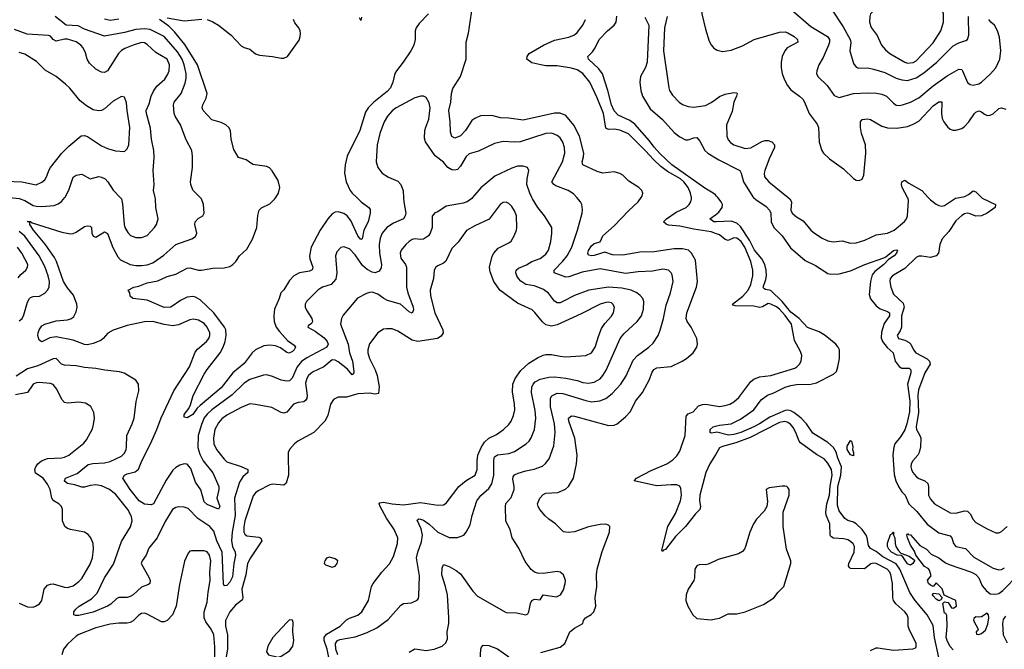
# Model space of a CAD drawing. Header units: inches. Extents: x 1682530 to 1839546, y 640742 to 791647.
# Tile 868 of 923: x 1795114 to 1802029, y 746828 to 751248. Entities that reach past the tile are written whole.
import ezdxf

# ---------------------------------------------------------------- set-up
doc = ezdxf.new("R2010")
doc.units = ezdxf.units.IN
doc.header["$MEASUREMENT"] = 0
for name, color, linetype in [('B7794', 7, 'Continuous'), ('B7795', 7, 'Continuous'), ('B8704', 7, 'Continuous'), ('B8705', 7, 'Continuous')]:
    doc.layers.add(name, color=color, linetype=linetype)

msp = doc.modelspace()

# ---------------------------------------------------------------- linework, layer by layer
at = {"layer": 'B7794', "color": 5}
for points, elevation in [([(1795044.3, 750000), (1795110, 749993.3), (1795150, 749978.1), (1795210, 749944.3), (1795230, 749938.8), (1795270, 749936.8), (1795355.3, 749944.7), (1795384, 749956), (1795407.8, 749972.2), (1795432.3, 750000)], 660), ([(1798295.4, 750000), (1798290, 749993.5), (1798257.6, 749970), (1798230, 749959.3), (1798110, 749938.3), (1798050, 749898.4), (1798028.8, 749891.2), (1798012.3, 749867.7), (1798010.2, 749790), (1797997.3, 749750), (1797984.9, 749730), (1797950, 749707.1), (1797930, 749704.8), (1797890, 749709.8), (1797870, 749703.9), (1797848.9, 749691.1), (1797827, 749670), (1797794.3, 749630), (1797787.3, 749610), (1797790, 749574.8), (1797823.1, 749530), (1797831.3, 749510), (1797831.3, 749370), (1797840.1, 749330), (1797876.8, 749230), (1797879.2, 749210), (1797871.2, 749188.8), (1797850, 749196.1), (1797789.8, 749250), (1797697.5, 749277.5), (1797670.8, 749290.8), (1797630, 749320.9), (1797590, 749334.8), (1797570, 749333.7), (1797550, 749325.7), (1797487.9, 749292.1), (1797386.4, 749173.6), (1797374.4, 749150), (1797368.4, 749110), (1797420.9, 748970), (1797430.2, 748910), (1797452.7, 748850), (1797461.7, 748778.3), (1797458.5, 748761.5), (1797450, 748755.6), (1797415.8, 748795.8), (1797350, 748846.8), (1797330, 748857.8), (1797310, 748860.3), (1797249.6, 748810.4), (1797170, 748772.7), (1797143.2, 748750), (1797130.1, 748730), (1797122.6, 748697.4), (1797132.5, 748610), (1797130.1, 748589.8), (1797123.2, 748576.8), (1797110, 748565.7), (1797070, 748561.5), (1797037.1, 748550), (1796990, 748493.3), (1796970, 748486), (1796950, 748491.3), (1796885, 748525), (1796770, 748547.7), (1796730, 748550.8), (1796670, 748526.3), (1796569.3, 748470.7), (1796534.2, 748445.8), (1796510, 748418.2), (1796485.4, 748370), (1796475.3, 748310), (1796477.1, 748270), (1796496.3, 748230), (1796550, 748161.7), (1796570, 748143.8), (1796670, 748112.4), (1796717.1, 748090), (1796717, 748070), (1796681.7, 748038.3), (1796657.6, 748002.4), (1796622.4, 747890), (1796628.2, 747768.2), (1796605.6, 747650), (1796602.2, 747590), (1796610, 747550.3), (1796628, 747510), (1796628.8, 747490), (1796618.3, 747430), (1796610, 747336.2), (1796590, 747299.1), (1796570, 747275.1), (1796550, 747273.2), (1796546.7, 747286.7), (1796536, 747510), (1796499.5, 747590), (1796477.3, 747657.3), (1796450, 747691.3), (1796366.2, 747746.2), (1796296.6, 747816.6), (1796270, 747826.4), (1796230, 747827.6), (1796210, 747822.7), (1796187.6, 747810), (1796134.9, 747725.1), (1796080.2, 747610), (1796022.4, 747537.6), (1796002.6, 747490), (1795973.4, 747450), (1795968.4, 747430), (1796022.8, 747330), (1796030.3, 747310), (1796028, 747290), (1796017.8, 747282.2), (1795970, 747264.8), (1795910.3, 747210), (1795890, 747198.3), (1795870, 747191.2), (1795810, 747190.8), (1795796.1, 747183.9), (1795754.6, 747145.4), (1795730.1, 747129.9), (1795630, 747089.9), (1795530, 747066.2), (1795505.4, 747065.4), (1795494, 747070), (1795495.6, 747090), (1795508.2, 747110), (1795531.5, 747130), (1795618, 747182), (1795658, 747222), (1795709.9, 747330), (1795773.5, 747426.5), (1795830, 747583.7), (1795892.4, 747687.6), (1795905.2, 747730), (1795899.9, 747759.9), (1795873.3, 747810), (1795790, 747914.2), (1795745.1, 747950), (1795690, 747976), (1795650, 747983), (1795610, 747978.5), (1795570, 747965.8), (1795550, 747966), (1795502, 747982), (1795450, 747992.4), (1795428.6, 748008.6), (1795428.3, 748011.7), (1795436.9, 748030), (1795517.5, 748062.5), (1795595.4, 748124.6), (1795626.8, 748133.2), (1795710, 748137.8), (1795750, 748145.6), (1795830, 748184), (1795850, 748203.8), (1795861.1, 748230), (1795864, 748250), (1795867.9, 748330), (1795905.3, 748410), (1795918.5, 748450), (1795933.4, 748566.6), (1795950, 748642), (1795949.7, 748689.7), (1795930, 748718), (1795847.2, 748767.2), (1795816.2, 748776.2), (1795712.5, 748787.5), (1795650, 748800.2), (1795570, 748807.3), (1795510, 748818.5), (1795430, 748822.2), (1795406.8, 748830), (1795369.7, 748869.7), (1795350, 748866.8), (1795241.8, 748818.2), (1795170, 748796.4), (1795090, 748746.2)], 660), ([(1797809.5, 750000), (1797811.3, 749970), (1797825.5, 749890), (1797822.5, 749870), (1797808.9, 749850), (1797740.3, 749819.7), (1797692.4, 749790), (1797659.7, 749750), (1797646.6, 749713.4), (1797638.9, 749670), (1797640.6, 749610), (1797655.6, 749530), (1797652.9, 749507.1), (1797637.9, 749482.1), (1797610, 749470.3), (1797590, 749475.6), (1797555.1, 749495.1), (1797522.3, 749522.3), (1797470, 749596.1), (1797430, 749638.7), (1797390, 749653.1), (1797370, 749648.3), (1797342.3, 749617.7), (1797332.3, 749590), (1797342.7, 749470), (1797333.5, 749426.5), (1797301.3, 749390), (1797241.6, 749370), (1797209.4, 749350.6), (1797129, 749270), (1797119.3, 749250), (1797120.1, 749230), (1797128.1, 749208.1), (1797165.5, 749150), (1797171.8, 749130), (1797164.1, 749115.9), (1797140.7, 749099.3), (1797138.8, 749090), (1797190, 749060.8), (1797253.8, 749013.8), (1797274.5, 748990), (1797280.6, 748970), (1797271.6, 748950), (1797130, 748874.8), (1797092.5, 748847.5), (1797063.9, 748810), (1797027.6, 748732.4), (1797010, 748712.2), (1796990, 748709.9), (1796950, 748716.3), (1796890, 748744.2), (1796850, 748754), (1796827.6, 748752.4), (1796730, 748722), (1796690, 748697.1), (1796605.6, 748614.4), (1796463.1, 748510), (1796430, 748479.9), (1796410, 748453.6), (1796390, 748405.4), (1796366.8, 748330), (1796365.3, 748245.3), (1796378.9, 748198.9), (1796402.2, 748150), (1796470, 748066), (1796512.8, 747970), (1796514, 747950), (1796498.6, 747890), (1796519.5, 747830), (1796510, 747812.3), (1796430, 747844.7), (1796410, 747864.2), (1796386.9, 747946.9), (1796350, 748000.3), (1796316.7, 748096.7), (1796290, 748127.4), (1796270, 748129.9), (1796238.9, 748121.1), (1796210, 748104.9), (1796190, 748085.7), (1796143.8, 748016.2), (1796054.8, 747850), (1796037.3, 747842.7), (1795990, 747847.4), (1795953.4, 747870), (1795890, 747948.8), (1795839.7, 748030), (1795851.1, 748050), (1795870, 748061), (1795925.9, 748074.1), (1795947.9, 748092.1), (1795972.2, 748150), (1796033.2, 748270), (1796077.6, 748370), (1796107.7, 748452.3), (1796196.7, 748643.3), (1796306.2, 748810), (1796345.9, 748914.1), (1796363.8, 748936.2), (1796426.9, 748990), (1796442.7, 749010), (1796449.8, 749030), (1796449.8, 749050), (1796431.3, 749090), (1796410, 749114.2), (1796370, 749139.3), (1796334.3, 749145.7), (1796310, 749142), (1796230, 749105.1), (1796190, 749099.1), (1796130, 749107.1), (1796050, 749128.4), (1795990, 749127.3), (1795870, 749101.1), (1795770, 749067.4), (1795732.9, 749047.1), (1795701.1, 749010), (1795683.6, 748996.4), (1795630, 748974.9), (1795590, 748965.4), (1795570, 748968.5), (1795490, 748997.1), (1795370, 749021.4), (1795325.1, 749014.9), (1795270, 748985.6), (1795250, 748999), (1795242.2, 749030), (1795244.2, 749050), (1795250, 749070.5), (1795270, 749099.5), (1795289.9, 749110.1), (1795370, 749132.9), (1795450, 749140.8), (1795479.1, 749150), (1795494.9, 749165.1), (1795510, 749197), (1795518.2, 749230), (1795516.7, 749250), (1795493.2, 749313.2), (1795450, 749366), (1795421.7, 749410), (1795372.7, 749550), (1795358.6, 749578.6), (1795292.9, 749672.9), (1795212, 749770), (1795185.1, 749810), (1795185.2, 749825.2), (1795169.5, 749830.5), (1795190, 749831.5), (1795202.9, 749822.9), (1795410, 749756.9), (1795470, 749743.9), (1795490, 749746.7), (1795510, 749756.5), (1795570, 749796), (1795590, 749801.3), (1795610, 749799.1), (1795618, 749790), (1795621.3, 749750), (1795630, 749727.7), (1795650, 749721.6), (1795710, 749758.4), (1795730, 749746), (1795768.1, 749648.1), (1795802.6, 749582.6), (1795822.1, 749562.1), (1795890, 749528.6), (1795930, 749521.8), (1795970, 749521.8), (1796010, 749526.2), (1796050, 749540.6), (1796126.1, 749593.9), (1796210.8, 749669.2), (1796324, 749710), (1796350, 749724.9), (1796358, 749750), (1796344, 749810), (1796345.6, 749830), (1796366.6, 749853.4), (1796401.2, 749870), (1796409.4, 749890.6), (1796404.5, 749950), (1796392, 749990), (1796382, 750000)], 640), ([(1795818.8, 750000), (1795829.2, 749989.2), (1795836.4, 749956.4), (1795847, 749810), (1795853, 749790), (1795873.7, 749753.6), (1795893.4, 749733.4), (1795930, 749718.5), (1795970, 749719.7), (1796010, 749733.6), (1796061.5, 749790), (1796074, 749810), (1796085.8, 749850), (1796069.8, 749930), (1796068.7, 749990), (1796066.2, 750000)], 660), ([(1797481.4, 750000), (1797513.6, 749970), (1797567.4, 749930), (1797576.3, 749916.3), (1797576.5, 749890), (1797561.3, 749830), (1797531.8, 749770), (1797519.3, 749710), (1797510, 749704.8), (1797490, 749731.1), (1797439.4, 749839.4), (1797413.6, 749870), (1797390, 749886.5), (1797350, 749898.4), (1797330, 749895.7), (1797310, 749885), (1797279, 749850), (1797225.4, 749770), (1797161.4, 749650), (1797149, 749590), (1797152.1, 749570), (1797174, 749510), (1797167.9, 749492.1), (1797150, 749482.4), (1797078.4, 749470), (1797040.2, 749450), (1797010, 749417.6), (1796970, 749350.8), (1796948, 749330), (1796935.9, 749290), (1796904, 749216), (1796898.5, 749170), (1796901, 749130), (1796916.6, 749090), (1796938.9, 749058.9), (1796995.9, 748995.9), (1797042.9, 748962.9), (1797051.4, 748950), (1797041.3, 748930), (1797030, 748918.7), (1797007.2, 748907.2), (1796990, 748911), (1796945.2, 748945.2), (1796910, 748957.4), (1796870, 748963.4), (1796830, 748957.5), (1796770, 748930.5), (1796746.6, 748910), (1796690, 748834.9), (1796610.4, 748769.5), (1796530, 748664.2), (1796380.9, 748539.1), (1796360.2, 748519.8), (1796330, 748477.4), (1796290, 748452.7), (1796270, 748458), (1796270, 748476), (1796301.3, 748518.7), (1796314.6, 748545.4), (1796331.6, 748610), (1796410, 748759.6), (1796430, 748793), (1796522.2, 748910), (1796544.1, 748950), (1796558, 748990), (1796563.5, 749030), (1796560.9, 749070), (1796552.8, 749090), (1796476.9, 749190), (1796381.6, 749281.6), (1796350, 749301.1), (1796330, 749304.9), (1796290, 749299.9), (1796244.2, 749275.7), (1796176.1, 749230), (1796130, 749226.5), (1796010, 749279.8), (1795908, 749290), (1795890, 749308), (1795888.7, 749330), (1795875.3, 749350), (1795915.3, 749370), (1795950, 749377.2), (1796010, 749400.2), (1796085.5, 749414.5), (1796150, 749444), (1796210, 749462.6), (1796290, 749502.7), (1796310, 749506.1), (1796370, 749490.1), (1796390.4, 749489.6), (1796470, 749504.4), (1796550, 749504.9), (1796590, 749516.5), (1796611.6, 749528.4), (1796633.3, 749550), (1796657.6, 749590), (1796710, 749636), (1796750, 749706.4), (1796780.4, 749790), (1796787.2, 749872.7), (1796795.6, 749910), (1796812.2, 749927.8), (1796870, 749955.3), (1796906.6, 749990), (1796913.1, 750000)], 620), ([(1797284.7, 746770), (1797274.2, 746830), (1797251.8, 746890), (1797253.7, 746910), (1797270, 746934.5), (1797364.4, 746990), (1797410, 747035.6), (1797430, 747047.7), (1797490, 747067.6), (1797517.8, 747090), (1797563.1, 747170), (1797586.2, 747270), (1797596.1, 747290), (1797657.7, 747370), (1797711.3, 747428.7), (1797740, 747480), (1797767.4, 747570), (1797768.9, 747610), (1797743.7, 747670), (1797690, 747749.8), (1797645.8, 747830), (1797639.3, 747850), (1797643.4, 747856.6), (1797670, 747861.6), (1797729.6, 747849.6), (1797810, 747843), (1797930, 747859.5), (1798050, 747840.7), (1798090, 747842.7), (1798110, 747854), (1798198.7, 747970), (1798250, 748012.1), (1798313.1, 748050), (1798326.4, 748090), (1798326.6, 748150), (1798332.8, 748190), (1798355.4, 748244.6), (1798378.4, 748281.6), (1798409.9, 748310.1), (1798463.7, 748336.3), (1798512.4, 748370), (1798550, 748406.3), (1798565.8, 748430), (1798582.5, 748470), (1798590.8, 748510), (1798589.8, 748550), (1798575.4, 748635.4), (1798578.8, 748690), (1798594, 748730), (1798634.9, 748785.1), (1798690, 748837.6), (1798750, 748874.3), (1798790, 748892.2), (1798810, 748897.2), (1798850, 748897.8), (1798910, 748885), (1798950, 748882.2), (1799090, 748891.5), (1799129.6, 748910), (1799156.5, 748950), (1799180.8, 749030), (1799201.1, 749079), (1799223.8, 749116.2), (1799270, 749167), (1799284.7, 749190), (1799290.7, 749230), (1799280.9, 749250), (1799270, 749259.3), (1799250, 749265), (1799230, 749262.7), (1799190, 749249.8), (1799057.9, 749182.1), (1798890, 749105), (1798850, 749096.8), (1798810, 749106.4), (1798786.2, 749126.2), (1798732.9, 749192.9), (1798712.8, 749210), (1798610, 749259.1), (1798487.2, 749350), (1798444.4, 749410), (1798417.8, 749477.8), (1798414, 749510), (1798432.1, 749587.9), (1798443.5, 749610), (1798475.5, 749644.5), (1798550, 749680.9), (1798565.7, 749694.3), (1798586.6, 749730), (1798602.4, 749770), (1798606.4, 749790), (1798603.8, 749870), (1798590, 749905.6), (1798570, 749936.4), (1798550, 749957.3), (1798530, 749967.4), (1798510, 749965.7), (1798487.8, 749950), (1798412.1, 749847.9), (1798310, 749800.9), (1798253, 749767), (1798193.6, 749686.4), (1798150, 749641.3), (1798106.5, 749553.5), (1798090, 749537.7), (1798050, 749519.7), (1798037.6, 749510), (1798025.3, 749490), (1798020.3, 749430), (1797997.6, 749350), (1797998.8, 749310), (1798030.3, 749189.7), (1798086.4, 749070), (1798087.6, 749050), (1798074.8, 749025.2), (1798049.2, 749010.8), (1797910, 748989.8), (1797870, 748998.8), (1797770, 749060.5), (1797730, 749078), (1797690, 749078.9), (1797670, 749074.3), (1797630.6, 749050), (1797570, 748972), (1797558.6, 748930), (1797558.2, 748910), (1797570, 748870.4), (1797611.1, 748791.1), (1797626, 748750), (1797639.5, 748670), (1797635.1, 748624.9), (1797610, 748619.9), (1797570, 748626.8), (1797490, 748622.1), (1797410, 748598.7), (1797350, 748597.2), (1797318, 748582), (1797296.5, 748550), (1797279, 748470), (1797256.2, 748430), (1797181.1, 748350), (1797068.5, 748290), (1797043.7, 748270), (1797008.7, 748230), (1797000.3, 748210), (1796999, 748190), (1797001.6, 748050), (1796986.6, 747993.4), (1796970, 747980.4), (1796890, 747986.6), (1796870, 747981.8), (1796790, 747941), (1796770, 747926), (1796754.2, 747905.8), (1796695.2, 747730), (1796688.2, 747688.2), (1796688.3, 747650), (1796695.6, 747635.6), (1796710, 747624), (1796794.2, 747614.2), (1796807.5, 747607.5), (1796814.7, 747590), (1796734.4, 747470), (1796715.1, 747430), (1796701.5, 747350), (1796673.8, 747250), (1796681.6, 747190), (1796679, 747181), (1796672.4, 747170), (1796630, 747138.3), (1796590.5, 747090), (1796560.8, 747030), (1796560.8, 746990), (1796573.6, 746930), (1796574.5, 746870), (1796573.6, 746830), (1796559.4, 746750)], 680), ([(1797348.6, 746788.6), (1797335, 746830), (1797332.2, 746870), (1797345.6, 746890), (1797362.5, 746897.5), (1797470, 746916.6), (1797554, 746946), (1797621.4, 746978.6), (1797702.4, 747037.6), (1797790, 747138.4), (1797810, 747148.5), (1797865.4, 747154.6), (1797906.6, 747173.4), (1797914.8, 747185.2), (1797918, 747202), (1797923.3, 747343.3), (1797900.4, 747470), (1797909.9, 747510), (1797937.1, 747582.9), (1797942.2, 747630), (1797934.4, 747674.4), (1797905.3, 747734.7), (1797917, 747743), (1797930, 747742.7), (1797950, 747734.3), (1797990, 747705.8), (1798050, 747650.1), (1798130, 747612.6), (1798190, 747613.4), (1798232.7, 747630), (1798249.7, 747650.3), (1798278.4, 747701.6), (1798292.4, 747767.6), (1798324.8, 747870), (1798351.9, 747908.1), (1798410, 747956.9), (1798430.5, 747990), (1798443.4, 748050), (1798444.3, 748155.7), (1798450, 748179.6), (1798470, 748193.7), (1798550, 748201.5), (1798590, 748215.5), (1798671.3, 748270), (1798692.6, 748290), (1798707.5, 748312.5), (1798729.1, 748370.9), (1798739.9, 748450), (1798735.7, 748504.3), (1798709.9, 748630.1), (1798711, 748669), (1798720.3, 748690), (1798735.4, 748704.6), (1798770, 748725), (1798830, 748739.4), (1798870, 748740.2), (1798949, 748731), (1799030, 748714.8), (1799070, 748701.2), (1799110, 748696.3), (1799150, 748703.2), (1799190, 748727.6), (1799210.7, 748750), (1799232.9, 748787.1), (1799331.6, 749010), (1799358.4, 749041.6), (1799449.8, 749130), (1799480.9, 749170), (1799495.3, 749215.3), (1799498, 749270), (1799491, 749290), (1799472.8, 749312.8), (1799447.8, 749330), (1799408.2, 749348.2), (1799343.9, 749363.9), (1799250, 749369.9), (1799110.7, 749349.3), (1799010, 749311.3), (1798930, 749268.5), (1798910, 749261), (1798890, 749259.8), (1798870, 749272.6), (1798828.1, 749328.1), (1798793.9, 749353.9), (1798730, 749380.2), (1798670, 749389.9), (1798633.1, 749413.1), (1798616.5, 749430), (1798605.8, 749450), (1798599.8, 749470), (1798600.9, 749490), (1798616.4, 749503.6), (1798673.1, 749526.9), (1798710, 749551), (1798770, 749572), (1798810, 749601.8), (1798829.3, 749630.7), (1798845, 749690), (1798852.7, 749750), (1798851.4, 749790), (1798800.3, 749870), (1798752.9, 749930), (1798715.3, 749990), (1798710.7, 750000)], 660), ([(1797850, 746807.7), (1797890, 746831.6), (1797970, 746819.3), (1798025.2, 746830), (1798080.7, 746850), (1798107.3, 746872.7), (1798117.7, 746902.3), (1798117.3, 746950), (1798127.7, 747010), (1798129.2, 747050.8), (1798118.8, 747210), (1798105.9, 747270), (1798079.8, 747350), (1798082.4, 747397.6), (1798090, 747422.8), (1798130, 747410.2), (1798180.7, 747380.7), (1798210, 747358), (1798296.5, 747236.5), (1798330, 747200.4), (1798530, 747087.2), (1798603.1, 747083.1), (1798670, 747071), (1798683.1, 747076.9), (1798689.4, 747090.6), (1798700.7, 747150), (1798710, 747170.8), (1798730, 747180.7), (1798770, 747176), (1798790, 747210.7), (1798883.8, 747196.2), (1798913.6, 747210), (1798933.4, 747246.6), (1798946.3, 747290), (1798947.8, 747310), (1798934.5, 747350), (1798910, 747369.5), (1798890, 747373.3), (1798790, 747360.5), (1798750, 747362.4), (1798729.7, 747369.7), (1798707.6, 747387.6), (1798664.5, 747444.5), (1798618.7, 747538.7), (1798572.8, 747610), (1798558.4, 747670), (1798528.6, 747728.6), (1798525.8, 747830), (1798528.3, 747851.7), (1798565.6, 747894.4), (1798587, 747950), (1798587.6, 747970), (1798578.3, 748021.7), (1798580.9, 748039.1), (1798588.3, 748051.7), (1798615.1, 748064.9), (1798670, 748082.1), (1798728.2, 748091.8), (1798786, 748114), (1798808.1, 748131.9), (1798833.9, 748166.1), (1798864.7, 748255.3), (1798874.4, 748350), (1798869.3, 748410), (1798842.1, 748530), (1798842.2, 748590), (1798851.4, 748608.6), (1798890, 748625.4), (1798930, 748624.2), (1799090, 748573.9), (1799130, 748565.5), (1799188.6, 748571.4), (1799230, 748588.4), (1799275.3, 748624.7), (1799335.9, 748690), (1799372.6, 748747.4), (1799423, 748857), (1799453.3, 748890), (1799533.3, 748950), (1799562.1, 748977.9), (1799597.7, 749030), (1799612.5, 749067.5), (1799636.8, 749150), (1799655.5, 749244.5), (1799685.8, 749330), (1799704.2, 749410), (1799696.8, 749456.8), (1799690, 749471.8), (1799670.6, 749490.6), (1799630, 749496.2), (1799557.7, 749482.3), (1799457.1, 749477.1), (1799370, 749466.7), (1799190, 749498), (1799063.7, 749476.3), (1798970, 749442.6), (1798950, 749439.8), (1798868.2, 749470), (1798868.7, 749490), (1798930, 749551.9), (1798959.1, 749590), (1798992.9, 749650), (1799032.4, 749770), (1799064.5, 749890), (1799066.8, 749913.2), (1799062.9, 749950), (1799053.6, 749970), (1799026.7, 750000)], 640), ([(1798775.1, 746804.9), (1798910, 746842.6), (1798943.5, 746870), (1798978.9, 746950), (1799010, 746977.4), (1799069.6, 747010), (1799074.7, 747030), (1799088, 747050), (1799127.1, 747072.9), (1799147.7, 747092.3), (1799159.8, 747130), (1799154.8, 747190), (1799168.7, 747268.7), (1799164.8, 747350), (1799169.8, 747390), (1799205.8, 747514.2), (1799256.9, 747650), (1799259.3, 747690), (1799250, 747699.3), (1799230, 747705.6), (1799190, 747703.1), (1799110, 747688.9), (1799010, 747653.3), (1798967.3, 747647.3), (1798932.5, 747652.5), (1798878.4, 747710), (1798830, 747741.1), (1798804, 747764), (1798767.8, 747810), (1798756.1, 747830), (1798751.8, 747850), (1798767.5, 747890), (1798790, 747915.8), (1798810, 747924.1), (1798892.7, 747930), (1798948.4, 747951.6), (1798969.1, 747970.9), (1799003.8, 748030), (1799024.1, 748130), (1799030.5, 748190), (1799013, 748310), (1798969.9, 748430), (1798969.1, 748450.9), (1798990, 748466), (1799010, 748464.6), (1799250, 748399.6), (1799290, 748402.6), (1799310, 748411.8), (1799370, 748458.9), (1799403.3, 748496.7), (1799439.8, 748570), (1799488.4, 748631.6), (1799537.3, 748722.7), (1799553.2, 748770), (1799566.9, 748793.1), (1799590, 748803), (1799690, 748812.2), (1799766, 748850), (1799798, 748870), (1799844.7, 748910), (1799869.7, 748950), (1799874.3, 748970), (1799869.7, 749010), (1799829.8, 749090), (1799801.5, 749130), (1799794.4, 749150), (1799799.2, 749190), (1799867.4, 749370), (1799875.5, 749410), (1799859.7, 749559.7), (1799832.3, 749610), (1799810.8, 749630), (1799770, 749639), (1799710, 749639.9), (1799570, 749618.8), (1799470, 749615.6), (1799350, 749595.8), (1799278.2, 749598.2), (1799222.9, 749617.1), (1799150, 749592.7), (1799129.5, 749589.5), (1799110, 749595.8), (1799104.9, 749610), (1799110, 749626.7), (1799130, 749659.8), (1799150, 749676.6), (1799190, 749688.8), (1799208.9, 749731.1), (1799290, 749801.1), (1799391.3, 749908.7), (1799457.2, 749970), (1799478.1, 750000)], 620), ([(1800000, 749747.8), (1799970, 749758.6), (1799850, 749776.8), (1799750, 749799.1), (1799670, 749806.4), (1799653.6, 749813.6), (1799636.8, 749830), (1799656.2, 749850), (1799723.8, 749896.2), (1799794.5, 749930), (1799816.4, 749950), (1799828.8, 749970), (1799833.6, 749990), (1799831.7, 750000)], 580), ([(1800000, 749828.8), (1799989.5, 749830), (1799960.5, 749850), (1800000, 749878.3)], 560), ([(1795110, 749133.2), (1795130.8, 749149.2), (1795144.1, 749175.9), (1795170, 749263.8), (1795183.5, 749290), (1795190, 749297.3), (1795210, 749303.9), (1795253.2, 749306.8), (1795291.5, 749328.5), (1795310, 749348.5), (1795321.5, 749370), (1795323.9, 749410), (1795314.3, 749450), (1795290, 749515.3), (1795250, 749589.8), (1795150, 749728.7), (1795110, 749761.7)], 660), ([(1795104.6, 749435.4), (1795121.4, 749458.6), (1795157.2, 749490), (1795169.8, 749510), (1795170.6, 749530), (1795129.1, 749610), (1795099.3, 749650)], 680), ([(1795110, 747152), (1795170, 747125.3), (1795210, 747123.7), (1795225.2, 747130), (1795253.1, 747146.9), (1795269.6, 747170), (1795286.3, 747250), (1795310, 747277.6), (1795330, 747286), (1795350, 747287.6), (1795430, 747263.2), (1795450, 747261.3), (1795490, 747274.7), (1795530, 747303.6), (1795550, 747324.9), (1795610, 747426), (1795626.6, 747470), (1795633.7, 747530), (1795629.7, 747569.7), (1795614.5, 747610), (1795594.3, 747634.3), (1795570, 747649.6), (1795470, 747669.6), (1795450, 747676.3), (1795431, 747691), (1795415.1, 747730), (1795414.2, 747810), (1795408, 747830), (1795388.9, 747848.9), (1795350, 747873), (1795341.1, 747890), (1795328.4, 747950), (1795310, 747988.3), (1795279.7, 748030), (1795225.4, 748065.4), (1795221.6, 748090), (1795227.4, 748110), (1795241.7, 748130), (1795268.3, 748151.7), (1795310, 748167.7), (1795408.5, 748171.5), (1795430, 748176), (1795458.3, 748190), (1795564.7, 748275.3), (1795582.6, 748297.4), (1795624.7, 748375.3), (1795633.7, 748406.3), (1795638.8, 748450), (1795634, 748490), (1795613, 748533), (1795575.3, 748555.3), (1795530, 748562.7), (1795450, 748556.8), (1795430, 748561), (1795410, 748581.7), (1795375.2, 748655.2), (1795350, 748686), (1795330, 748693.3), (1795250, 748700.8), (1795230, 748698.8), (1795210, 748688.6), (1795168.8, 748631.2), (1795085.9, 748614.1)], 680), ([(1800000, 748193.1), (1799960.9, 748130), (1799933.9, 748070), (1799890.1, 747910.1), (1799887.5, 747870), (1799896.6, 747830), (1799892.1, 747810), (1799860.8, 747779.2), (1799790.4, 747689.6), (1799720.1, 747619.9), (1799650, 747529), (1799635.9, 747524.1), (1799630, 747514.5), (1799623.6, 747523.6), (1799666.2, 747690), (1799719, 747781), (1799756.1, 747870), (1799761.7, 747910), (1799757.2, 747957.2), (1799750, 747972.3), (1799730, 747981.7), (1799690, 747983.7), (1799585.5, 747974.5), (1799430, 748010.6), (1799445.1, 748030), (1799550, 748082.7), (1799659.7, 748130), (1799701.1, 748159), (1799730, 748186), (1799750, 748219.1), (1799787.8, 748330), (1799795.3, 748464.7), (1799810, 748481.5), (1799844.2, 748495.8), (1799881.9, 748538.1), (1799910, 748547.6), (1799930, 748547.8), (1800000, 748537.1)], 580), ([(1800000, 748350.7), (1799970, 748345.1), (1799962.7, 748350), (1799964.7, 748370), (1799983.7, 748390), (1800000, 748394.4)], 560), ([(1796482, 746650), (1796485.6, 746845.6), (1796478.4, 746930), (1796459, 746970), (1796420.8, 747020.8), (1796408.8, 747050), (1796410.3, 747090), (1796430, 747159.1), (1796436.9, 747230), (1796451.7, 747310), (1796449.8, 747370), (1796455.7, 747450), (1796446.9, 747490), (1796430, 747511.2), (1796410, 747519.7), (1796321.6, 747518.4), (1796310, 747516), (1796297.1, 747502.9), (1796272.1, 747447.9), (1796236, 747284), (1796212.7, 747130), (1796187.5, 747070), (1796150.2, 747030), (1796130, 747021.4), (1796110, 747021), (1796010, 747075.5), (1795990, 747080.7), (1795970, 747078.9), (1795950, 747067.6), (1795911.7, 747028.3), (1795890, 747015.7), (1795870, 747010.6), (1795810, 747011.1), (1795750, 747003.4), (1795650, 746977.7), (1795530, 746931.6), (1795510, 746920.3), (1795450, 746864.8), (1795423, 746830), (1795410.9, 746790)], 680), ([(1800000, 747449.5), (1799950, 747426.3), (1799930, 747422), (1799890, 747423), (1799870, 747413), (1799856.5, 747390), (1799853.7, 747330), (1799848.7, 747310), (1799810, 747249.3), (1799795.3, 747210), (1799793.7, 747170), (1799805.7, 747130), (1799841.1, 747070), (1799870, 747044.7), (1799970, 747035.5), (1800000, 747041.6)], 620), ([(1798347.1, 746752.9), (1798352, 746830), (1798356.6, 746843.4), (1798370, 746857.3), (1798410, 746853.7), (1798470, 746832), (1798550, 746775)], 620)]:
    msp.add_lwpolyline(points, dxfattribs=dict(at, elevation=elevation))
at = {"layer": 'B7794', "color": 5, "elevation": 720}
for points in [[(1797290, 747474), (1797270, 747468), (1797258, 747450), (1797252, 747430), (1797261, 747421), (1797310, 747403.8), (1797330, 747410.8), (1797343.7, 747430), (1797348.7, 747450), (1797330, 747464)], [(1797010, 747034.5), (1796990, 747017), (1796892.2, 746910), (1796857.6, 746850), (1796848.4, 746810), (1796861, 746790), (1796930, 746773.4), (1796950, 746779.1), (1797010, 746817), (1797032.7, 746850), (1797038.9, 746890), (1797032.1, 746950), (1797035.6, 747015.6), (1797030, 747033.2)]]:
    msp.add_lwpolyline(points, close=True, dxfattribs=at)
at = {"layer": 'B7795', "color": 5}
for points, elevation in [([(1800000, 751605.5), (1799910, 751589.7), (1799850.5, 751589.5), (1799838.8, 751581.2), (1799828, 751570), (1799826, 751550), (1799879.2, 751499.2), (1799893.8, 751470), (1799903.5, 751390), (1799905.6, 751290), (1799930, 751180.7), (1799957.5, 751097.5), (1799971, 751071), (1799990, 751047.2), (1800000, 751041.1)], 620), ([(1799478.1, 750000), (1799485.1, 750010), (1799489.7, 750030), (1799483, 750050), (1799462.4, 750070), (1799393.3, 750113.3), (1799350, 750157.2), (1799330, 750168.8), (1799290, 750179.8), (1799209, 750170), (1799170, 750182.8), (1799069.3, 750229.3), (1799064.2, 750250), (1799074.1, 750285.9), (1799075.5, 750310), (1799047, 750430), (1799006.8, 750506.8), (1798950, 750574.8), (1798910, 750592.8), (1798870, 750592.1), (1798650, 750542.4), (1798550, 750556.3), (1798490, 750559.3), (1798430, 750575.8), (1798350, 750572.4), (1798310, 750555.1), (1798290, 750539.7), (1798246.2, 750470), (1798210, 750432.1), (1798170, 750415.3), (1798148.9, 750428.9), (1798138.9, 750458.9), (1798137.1, 750530), (1798127.2, 750610), (1798142.5, 750670), (1798146.8, 750730), (1798155.2, 750764.8), (1798209.1, 750850), (1798249.8, 750969.8), (1798249.8, 751090), (1798266.2, 751153.8), (1798301.6, 751390)], 620), ([(1796382, 750000), (1796330, 750052.3), (1796316, 750090), (1796314.7, 750110), (1796328.8, 750210), (1796328.7, 750290), (1796322.6, 750330), (1796284.4, 750404.4), (1796244.5, 750510), (1796206, 750570), (1796199.7, 750590), (1796193.7, 750650), (1796199.2, 750670), (1796249.3, 750730.7), (1796277.2, 750802.8), (1796283.4, 750836.6), (1796283.4, 750870), (1796269.9, 750930), (1796254.5, 750970), (1796223.4, 751023.4), (1796130, 751129.9), (1796030, 751177.9), (1795990, 751182.9), (1795930, 751178.7), (1795850, 751158.1), (1795710, 751131.7), (1795570, 751181.1), (1795525.1, 751205.1), (1795441.6, 751210), (1795363, 751270)], 640), ([(1795710, 751253.9), (1795750, 751245.4), (1795810, 751253.9)], 640), ([(1796150, 751260.4), (1796270, 751240.1), (1796392.5, 751252.5)], 620), ([(1797986.3, 751290), (1797919.6, 751220.4), (1797898.5, 751190), (1797892.6, 751170), (1797891.7, 751110), (1797883.1, 751070), (1797861.7, 751030), (1797807.8, 750950), (1797759.6, 750890), (1797750, 750869.3), (1797735.4, 750810), (1797717.4, 750770), (1797695.4, 750744.6), (1797600.6, 750670), (1797561.4, 750630), (1797542, 750598), (1797504.3, 750470), (1797414.5, 750290), (1797399.8, 750230), (1797394.4, 750170), (1797406.7, 750110), (1797434.7, 750050), (1797450, 750029.2), (1797481.4, 750000)], 620), ([(1797513.7, 751266.3), (1797510, 751242), (1797500.4, 751260.4)], 580), ([(1800000, 750017.3), (1799985.4, 750030), (1799925.3, 750065.3), (1799694.9, 750230), (1799610, 750309.4), (1799570, 750353.2), (1799538.2, 750398.2), (1799433.8, 750513.8), (1799399.8, 750539.8), (1799317.9, 750577.9), (1799290, 750609.2), (1799270, 750650.9), (1799246, 750750), (1799208.3, 750868.3), (1799182.4, 750902.4), (1799109.7, 750970), (1799103.6, 750990), (1799137.1, 751022.9), (1799156.9, 751050), (1799183, 751110), (1799242.4, 751170), (1799289.6, 751210), (1799302.4, 751230), (1799308.2, 751271.8)], 560), ([(1799505.7, 751265.7), (1799532.9, 751210), (1799521.9, 750950), (1799510, 750913.3), (1799475, 750850), (1799469.2, 750810), (1799475.6, 750750), (1799487.2, 750710), (1799542.5, 750622.5), (1799627.7, 750547.7), (1799710, 750456.2), (1799750, 750424.7), (1799790, 750405), (1799810, 750405.6), (1799850, 750418.9), (1799870, 750420.5), (1799890, 750396.3), (1799927.1, 750330), (1799947.9, 750310), (1800000, 750278.4)], 560), ([(1799661.6, 751270), (1799642.2, 751190), (1799635.9, 751030), (1799674.3, 750770), (1799678.9, 750750), (1799698.2, 750718.2), (1799745.3, 750670), (1799770, 750652.7), (1799810, 750638.2), (1799850, 750634.2), (1799930, 750646.4), (1799970, 750665.6), (1800000, 750687.1)], 580), ([(1796913.1, 750000), (1796932.5, 750030), (1796941.8, 750070), (1796930, 750118), (1796887.7, 750187.7), (1796868.7, 750208.7), (1796850, 750217.4), (1796751.2, 750231.2), (1796703.9, 750263.9), (1796650, 750280.9), (1796617.2, 750337.2), (1796598.8, 750410), (1796594.4, 750470), (1796582.7, 750490), (1796561.1, 750510), (1796530, 750527.1), (1796464.8, 750544.8), (1796402.2, 750610), (1796396.4, 750630), (1796400.8, 750650), (1796423.6, 750696.4), (1796430.5, 750730), (1796362.4, 750930), (1796274, 751074), (1796202.1, 751162.1), (1796161.9, 751201.9), (1796096.9, 751250)], 620), ([(1796430, 751249.4), (1796470, 751233.5), (1796511.4, 751210), (1796600, 751140), (1796670, 751064.2), (1796690, 751052.7), (1796730, 751040.9), (1796770, 751009.1), (1796799.1, 750999.1), (1796890, 750990.2), (1796950, 750977.3), (1796970, 750977.4), (1796996.2, 750990), (1797076.1, 751103.9), (1797085.1, 751130), (1797086.2, 751150), (1797084.4, 751170), (1797075.4, 751190), (1797046.6, 751226.6), (1797036.8, 751250)], 620), ([(1799831.7, 750000), (1799826, 750030), (1799807.9, 750070), (1799778.4, 750110), (1799755.6, 750130), (1799663.1, 750183.1), (1799617.9, 750217.9), (1799565.4, 750265.4), (1799510, 750328.2), (1799390, 750445.6), (1799330, 750473.1), (1799290, 750479), (1799250, 750477.5), (1799230, 750485.8), (1799213.7, 750590), (1799170, 750700.5), (1799118.8, 750810), (1799069.8, 750870), (1799030, 750895.6), (1798990, 750908.1), (1798890, 750924.2), (1798810, 750924.2), (1798774, 750930), (1798710, 750946), (1798676.9, 750970), (1798677.6, 750990), (1798692.3, 751010), (1798793, 751070), (1798870, 751104.3), (1798970, 751124.5), (1799010, 751140.9), (1799030, 751158), (1799069.8, 751210), (1799087.1, 751250)], 580), ([(1796066.2, 750000), (1796053.7, 750050), (1796057.7, 750090), (1796052.8, 750190), (1796059.1, 750280.9), (1796056.5, 750330), (1796039.3, 750410), (1796032.5, 750487.5), (1796003.8, 750590), (1796003, 750610), (1796023.3, 750656.7), (1796036.5, 750710), (1796054.2, 750745.8), (1796078.5, 750781.5), (1796132.6, 750830), (1796155.4, 750864.6), (1796164.4, 750890), (1796166.3, 750930), (1796149.7, 750970), (1796070, 751016.5), (1796010, 751074.9), (1795990, 751084.7), (1795970, 751086.9), (1795912.4, 751070), (1795853.4, 751046.6), (1795830, 751032.8), (1795808.1, 751010), (1795730, 750888.3), (1795710, 750876.4), (1795690, 750879.1), (1795650, 750901.7), (1795603.7, 750943.7), (1795587.4, 750970), (1795576.2, 751016.2), (1795559.7, 751050), (1795543.5, 751070), (1795510, 751092.9), (1795450, 751110.9), (1795430, 751110.8), (1795370, 751097.6), (1795350, 751108.5), (1795330, 751132), (1795317.1, 751137.1), (1795167, 751147), (1795078.4, 751178.4)], 660), ([(1795013.8, 750113.8), (1795130.1, 750110.1), (1795230, 750089.1), (1795270, 750106.7), (1795290, 750124), (1795306, 750150), (1795317.8, 750190), (1795329.8, 750210), (1795410, 750310.3), (1795460.4, 750359.6), (1795546.9, 750433.1), (1795570, 750435.2), (1795590, 750429), (1795690, 750363.1), (1795730, 750343.7), (1795787.8, 750327.8), (1795850, 750322.6), (1795870, 750340.5), (1795879.8, 750370), (1795888.9, 750490), (1795868.8, 750610), (1795865.1, 750665.1), (1795850, 750705.2), (1795830, 750709.4), (1795770, 750676.2), (1795710, 750622), (1795690, 750611.2), (1795668, 750608), (1795630, 750614.7), (1795582.5, 750642.5), (1795538.3, 750678.3), (1795466.7, 750766.7), (1795435.4, 750795.4), (1795370, 750848.7), (1795293.8, 750893.8), (1795233.5, 750953.5), (1795150, 751005), (1795110, 751018.4)], 680), ([(1799026.7, 750000), (1799004.7, 750024.7), (1798967, 750050), (1798880.5, 750080.5), (1798864.7, 750090), (1798852.2, 750110), (1798927.5, 750250), (1798942.9, 750310), (1798940.2, 750350), (1798930, 750387.3), (1798910, 750419.1), (1798890, 750436.1), (1798851.1, 750451.1), (1798810, 750449.8), (1798630, 750391.3), (1798587.3, 750387.3), (1798510, 750391.9), (1798450, 750378.2), (1798336, 750324), (1798270, 750305.1), (1798250, 750288), (1798210, 750218.7), (1798190, 750196.9), (1798170, 750192.6), (1798150, 750194.8), (1798121.3, 750210), (1798090, 750248), (1798032.9, 750292.9), (1797964.7, 750390), (1797957.4, 750417.4), (1797960.3, 750470), (1797965.7, 750494.3), (1797988.4, 750550), (1797996.4, 750630), (1797990, 750665.2), (1797970, 750700.9), (1797950, 750711.8), (1797931.6, 750711.6), (1797890, 750699.7), (1797757.4, 750630), (1797730, 750608.7), (1797697.8, 750570), (1797673, 750530), (1797643.2, 750450), (1797625.4, 750370), (1797618.3, 750250), (1797630.2, 750210.2), (1797660.5, 750170), (1797703.4, 750143.4), (1797770, 750114), (1797790.2, 750090.2), (1797806.8, 750046.8), (1797809.5, 750000)], 640), ([(1798710.7, 750000), (1798696.8, 750030), (1798677.1, 750090), (1798677.2, 750130), (1798689.5, 750190), (1798681.2, 750210), (1798650, 750218.9), (1798610, 750218.7), (1798570, 750204.8), (1798451.3, 750148.7), (1798351.9, 750068.1), (1798295.4, 750000)], 660), ([(1795432.3, 750000), (1795435.9, 750004.1), (1795462.4, 750057.6), (1795490, 750142.4), (1795510, 750157.3), (1795550, 750163.1), (1795610, 750130.4), (1795670, 750146.5), (1795690, 750143.6), (1795715.3, 750130), (1795733.2, 750110), (1795770.1, 750050.1), (1795818.8, 750000)], 660)]:
    msp.add_lwpolyline(points, dxfattribs=dict(at, elevation=elevation))
at = {"layer": 'B8704', "color": 5}
for points, elevation in [([(1800000, 749878.3), (1800024.3, 749895.7), (1800048.4, 749930), (1800050.5, 749950), (1800041.7, 749970), (1800016.7, 750000)], 560), ([(1800268.9, 750000), (1800284.9, 749984.9), (1800355.9, 749935.9), (1800381, 749910), (1800388.5, 749890), (1800392.9, 749830), (1800410, 749789.5), (1800469.4, 749730), (1800526.9, 749646.9), (1800630, 749556.6), (1800702.9, 749522.9), (1800790, 749466.5), (1800810, 749461.3), (1800870, 749463.6), (1800950, 749485.8), (1801050, 749529.1), (1801184.2, 749575.8), (1801197.7, 749582.3), (1801250, 749626.7), (1801270, 749632.7), (1801278.8, 749630), (1801273.1, 749610), (1801255.2, 749590), (1801215.6, 749564.4), (1801183.8, 749530), (1801119, 749481), (1801102.3, 749457.7), (1801090.1, 749410), (1801079.4, 749319.4), (1801088.7, 749288.7), (1801130, 749239.3), (1801158.1, 749218.1), (1801210, 749199), (1801222.2, 749190), (1801222.7, 749170), (1801185.3, 749114.7), (1801166.1, 749053.9), (1801165.2, 749014.8), (1801173.7, 748990), (1801206.8, 748946.8), (1801248.1, 748910), (1801262.1, 748850), (1801290, 748812.3), (1801310, 748802.7), (1801360.5, 748800.5), (1801373.5, 748790), (1801373.5, 748770), (1801350.4, 748690), (1801366.8, 748570), (1801364.2, 748495.8), (1801345.8, 748410), (1801331.3, 748368.7), (1801300.6, 748319.4), (1801261.6, 748270), (1801253.1, 748246.9), (1801246.7, 748193.3), (1801255.7, 748055.7), (1801267.4, 748010), (1801286.1, 747970), (1801310, 747934.3), (1801332.8, 747910), (1801358.3, 747850), (1801414.6, 747794.6), (1801486.7, 747706.7), (1801570, 747645), (1801650, 747624.6), (1801660.2, 747610), (1801672.4, 747570), (1801690, 747550.2), (1801756.2, 747536.2), (1801816, 747476), (1801950, 747397.8), (1801990, 747385.2), (1802010, 747388.4), (1802030, 747399.7)], 560), ([(1800510.4, 750000), (1800522.8, 749990), (1800534.4, 749970), (1800529.1, 749910), (1800540.3, 749890), (1800570, 749864.9), (1800616.6, 749836.6), (1800671, 749771), (1800695.3, 749750), (1800750, 749714.9), (1800790, 749696.5), (1800830, 749688.9), (1800890, 749694.7), (1800950, 749679.7), (1800990, 749681.3), (1801050, 749700.2), (1801130, 749738.4), (1801210, 749748.5), (1801255.6, 749770), (1801328.2, 749831.8), (1801342.5, 749850), (1801350.5, 749870), (1801357.1, 749977.1), (1801353.2, 749993.2), (1801349.5, 750000)], 580), ([(1801868.1, 750000), (1801873.9, 749993.9), (1801967.3, 749950), (1801964.9, 749930), (1801908.2, 749890), (1801870, 749871), (1801830, 749869.2), (1801790, 749885.9), (1801770, 749889.2), (1801750, 749885.6), (1801730, 749874.5), (1801690, 749835.9), (1801638.8, 749761.2), (1801592.3, 749710), (1801576.1, 749670), (1801568.3, 749610), (1801551.5, 749590), (1801510, 749578.4), (1801450, 749588.9), (1801430, 749587.8), (1801410, 749578), (1801330, 749500.4), (1801243.1, 749450), (1801228.9, 749430), (1801225.3, 749410), (1801231.5, 749370), (1801250, 749321.3), (1801318.1, 749258.1), (1801327.2, 749230), (1801308, 749170), (1801307.2, 749090), (1801297.4, 749062.6), (1801277, 749030), (1801280.5, 749020.5), (1801286, 749010), (1801330, 748998.8), (1801362, 748982), (1801374, 748970), (1801392.2, 748930), (1801407.8, 748910), (1801486.5, 748866.5), (1801503.8, 748850), (1801507.8, 748830), (1801471.7, 748768.3), (1801426.9, 748650), (1801423, 748610), (1801426.7, 748490), (1801411.5, 748390), (1801412.9, 748370), (1801436.5, 748330), (1801442, 748310), (1801440.2, 748250), (1801431.1, 748210), (1801421.1, 748190), (1801387.1, 748150), (1801375.8, 748130), (1801372.4, 748110), (1801376.5, 748090), (1801386, 748070), (1801410, 748040.7), (1801430, 748027.8), (1801471.8, 748011.8), (1801492.6, 747992.6), (1801497.7, 747970), (1801498, 747910), (1801510, 747881.7), (1801538, 747850), (1801650, 747785.6), (1801690, 747783), (1801750, 747799.7), (1801770, 747798), (1801790, 747779.5), (1801810, 747738.7), (1801830, 747718.3), (1801910, 747672.9), (1801970, 747646), (1801990, 747646.4), (1802010, 747655.3), (1802048.3, 747690)], 580), ([(1801494.7, 750000), (1801510, 749983.5), (1801550, 749952.3), (1801570, 749942.7), (1801590, 749938.9), (1801610, 749943.2), (1801685.5, 749994.5), (1801714.7, 750000)], 580), ([(1800000, 748394.4), (1800030, 748402.5), (1800110, 748410.1), (1800175.7, 748444.3), (1800270, 748510.1), (1800321, 748579), (1800366.8, 748613.2), (1800411, 748629), (1800490, 748667.8), (1800530, 748680.9), (1800570, 748686.7), (1800669.9, 748690.1), (1800710, 748698.5), (1800830, 748760.1), (1800850, 748778.2), (1800861.2, 748810), (1800871.4, 748870), (1800871.1, 748931.1), (1800863.2, 748950), (1800847, 748970), (1800771.7, 749031.7), (1800730, 749056.2), (1800646.9, 749086.9), (1800589, 749150), (1800530, 749195.2), (1800470.2, 749270.2), (1800390, 749347.6), (1800353.1, 749353.1), (1800340.8, 749360.8), (1800336.8, 749370), (1800355, 749425), (1800358.1, 749450), (1800356.5, 749490), (1800346.9, 749530), (1800325.8, 749570), (1800275.8, 749630), (1800239.8, 749699.8), (1800176.7, 749796.7), (1800150, 749819.7), (1800110, 749833.3), (1800007.9, 749827.9), (1800000, 749828.8)], 560), ([(1800000, 748537.1), (1800030, 748532.4), (1800070, 748538.5), (1800102, 748550), (1800130, 748566), (1800164.1, 748595.9), (1800250, 748707.4), (1800270, 748724.9), (1800310, 748740.6), (1800390, 748749.3), (1800558.2, 748801.9), (1800573, 748810), (1800592.1, 748830), (1800602, 748850), (1800607.7, 748890), (1800598.7, 748918.7), (1800555.8, 748995.8), (1800535.4, 749110), (1800490, 749171.2), (1800450, 749216.1), (1800430, 749232), (1800390, 749251.9), (1800370, 749255.8), (1800330, 749232.2), (1800310, 749228.2), (1800270, 749237.4), (1800138.8, 749238.8), (1800124.1, 749244.1), (1800120.4, 749250), (1800192.4, 749307.6), (1800230.9, 749349.1), (1800249.9, 749390.1), (1800264.4, 749450), (1800263.4, 749490), (1800249.8, 749550.2), (1800206.7, 749650), (1800180.2, 749690), (1800150, 749713.6), (1800130, 749716.8), (1800090, 749697.8), (1800070, 749704.8), (1800030, 749736.9), (1800000, 749747.8)], 580), ([(1801570.6, 746770), (1801540.1, 746910), (1801530, 746995.1), (1801486.8, 747070), (1801404.3, 747170), (1801366.3, 747226.3), (1801294.7, 747390), (1801270, 747428.7), (1801176.1, 747476.1), (1801130, 747514.8), (1801090, 747535.4), (1801075.8, 747555.8), (1801067.2, 747610), (1801058.6, 747630), (1801030, 747669.9), (1800990, 747709.8), (1800970, 747721.1), (1800930, 747731.5), (1800910, 747747.3), (1800870, 747799.8), (1800857.6, 747837.6), (1800859.3, 747970), (1800880.8, 748050), (1800884.8, 748110), (1800859.2, 748170), (1800847.9, 748212.1), (1800830, 748245.6), (1800790, 748279.7), (1800685.4, 748345.4), (1800639.6, 748410), (1800602.1, 748450), (1800551.3, 748491.3), (1800530, 748503), (1800510, 748506.8), (1800490, 748504.6), (1800382.3, 748457.7), (1800310, 748410.3), (1800270.1, 748390), (1800177.8, 748350), (1800130, 748335.1), (1800091.6, 748331.6), (1800010, 748352.6), (1800000, 748350.7)], 560), ([(1801090, 746820.4), (1801130, 746837.3), (1801142, 746838), (1801250, 746822.4), (1801389.6, 746830.4), (1801410, 746841), (1801411.3, 746870), (1801360.3, 746970), (1801355.3, 746990), (1801353.4, 747050), (1801346.3, 747070), (1801330.3, 747090.3), (1801266.8, 747146.8), (1801250.6, 747170), (1801245.4, 747190), (1801243, 747290), (1801233.2, 747350), (1801225.2, 747370), (1801206.6, 747390), (1801128.5, 747431.5), (1801110, 747433.1), (1801092.9, 747427.1), (1801047.8, 747392.3), (1800950, 747395.8), (1800941.3, 747401.3), (1800935.2, 747415.2), (1800937.4, 747430), (1800975.3, 747510), (1800976.3, 747550), (1800968.6, 747568.6), (1800950, 747586), (1800930, 747596.1), (1800902.7, 747602.7), (1800830, 747607.4), (1800810, 747619.7), (1800805.5, 747630), (1800804.7, 747710), (1800778.1, 747770), (1800774.8, 747790), (1800784.1, 747850), (1800800.9, 747910), (1800806.8, 747973.2), (1800820.8, 748050), (1800815.3, 748090), (1800790, 748134.2), (1800764.8, 748164.8), (1800710, 748195.8), (1800598.6, 748278.6), (1800589.4, 748290), (1800565.8, 748350), (1800545.9, 748385.9), (1800527.8, 748407.8), (1800503.4, 748423.4), (1800488, 748428), (1800450, 748421.2), (1800244.3, 748315.7), (1800143.4, 748276.6), (1800050, 748252.5), (1800030, 748241.5), (1800000, 748193.1)], 580), ([(1800000, 747041.6), (1800030, 747047.6), (1800090, 747076), (1800150, 747076.5), (1800209.3, 747090), (1800338.2, 747141.9), (1800410.7, 747189.3), (1800441.3, 747230), (1800480.5, 747270), (1800529.7, 747430), (1800529.7, 747450), (1800499.8, 747530), (1800477.4, 747690), (1800476.9, 747790), (1800518.7, 747910), (1800517.7, 747950), (1800510, 747964.5), (1800501.2, 747970), (1800490, 747974), (1800470, 747972.6), (1800378.8, 747961.2), (1800358, 747950), (1800365.5, 747865.5), (1800361.3, 747830), (1800343, 747797), (1800290, 747742), (1800268.4, 747710), (1800243.1, 747650), (1800212, 747550), (1800203.7, 747530), (1800190, 747513.6), (1800161.8, 747498.2), (1800020.8, 747459.2), (1800000, 747449.5)], 620), ([(1801670, 746824.8), (1801650, 746847.3), (1801630, 746883.6), (1801621.2, 746910), (1801627.3, 746987.3), (1801625.2, 747065.2), (1801619, 747079), (1801610, 747082), (1801598, 747150), (1801610, 747162), (1801636, 747156), (1801659.6, 747119.6), (1801670, 747116), (1801692.7, 747130), (1801688.7, 747170), (1801607.3, 747207.3), (1801592.5, 747252.5), (1801550, 747295.3), (1801530, 747268), (1801510, 747278), (1801498, 747290), (1801490, 747314), (1801515.3, 747344.7), (1801503.1, 747383.1), (1801494.6, 747394.6), (1801469.3, 747409.3), (1801408.9, 747488.9), (1801398, 747518), (1801370, 747558), (1801349.3, 747610), (1801345.2, 747630), (1801350, 747642), (1801354.8, 747634.8), (1801370, 747630.7), (1801437.1, 747557.1), (1801482, 747530), (1801515.9, 747495.9), (1801570, 747470.3), (1801616.1, 747436.1), (1801642.8, 747422.7), (1801799.3, 747370), (1801830, 747352.2), (1801851.3, 747330), (1801874.7, 747274.7), (1801901.1, 747241.1), (1801930, 747217.3), (1801970, 747215.3), (1801990, 747220.4), (1802019.1, 747240.9), (1802130, 747352.4)], 540), ([(1802038.6, 747061.5), (1802022.3, 747037.7), (1802015.8, 747010), (1802021.1, 746930), (1802050, 746872.7)], 540)]:
    msp.add_lwpolyline(points, dxfattribs=dict(at, elevation=elevation))
at = {"layer": 'B8704', "color": 5, "elevation": 540}
for points in [[(1800970, 748186), (1800950, 748192.7), (1800926.4, 748230), (1800925.4, 748254.6), (1800950, 748293), (1800956, 748290), (1800964.4, 748250), (1800962.4, 748230), (1800970.4, 748209.6)], [(1801370, 747419.5), (1801350, 747428.6), (1801317.7, 747477.7), (1801305.7, 747485.7), (1801278, 747490), (1801238, 747510), (1801217.6, 747530), (1801209.7, 747550), (1801210, 747572), (1801230, 747634), (1801242, 747638), (1801246, 747650), (1801251, 747650), (1801251, 747630), (1801260.7, 747610), (1801262, 747570), (1801267.7, 747550), (1801284.2, 747524.2), (1801303.7, 747503.7), (1801361.6, 747481.6), (1801395.3, 747455.3), (1801398, 747450), (1801386.8, 747430)], [(1801570, 747169), (1801550, 747179), (1801530, 747204), (1801526, 747210), (1801530, 747222), (1801570, 747218), (1801592.7, 747192.7), (1801583.6, 747176.4)], [(1801910, 747082), (1801870, 747056), (1801850, 747052.7), (1801830, 747057.2), (1801815.3, 747044.7), (1801814, 747030), (1801846.8, 746970), (1801842, 746958), (1801832, 746950), (1801834, 746934), (1801850, 746932), (1801870, 746938), (1801898.3, 746961.7), (1801914.7, 747005.2), (1801920.9, 747050), (1801919, 747070)]]:
    msp.add_lwpolyline(points, close=True, dxfattribs=at)
at = {"layer": 'B8705', "color": 5, "elevation": 680}
msp.add_lwpolyline([(1801490, 751479.5), (1801450, 751473), (1801252, 751408), (1801118.9, 751321.1), (1801090.3, 751290), (1801084.4, 751270), (1801082.4, 751230), (1801093.7, 751193.7), (1801136.7, 751136.7), (1801167.9, 751070), (1801195.2, 751035.2), (1801225.7, 751010), (1801330, 750950.2), (1801350, 750943.8), (1801390, 750946.9), (1801410, 750959.3), (1801530, 751085.6), (1801582.5, 751170), (1801602.9, 751230), (1801602.2, 751290), (1801570, 751378), (1801530, 751453.2), (1801510, 751472.3)], close=True, dxfattribs=at)
at = {"layer": 'B8705', "color": 5}
for points, elevation in [([(1800810.7, 751329.3), (1800898.6, 751198.6), (1800946.1, 751110), (1800952.5, 751087.5), (1800945.4, 751030), (1800970, 750940.7), (1800990, 750914.4), (1801007.1, 750907.1), (1801070, 750909.2), (1801110, 750901.7), (1801190, 750877.3), (1801270, 750837.8), (1801310, 750824.6), (1801350, 750821.7), (1801410, 750838.9), (1801465, 750875), (1801555.9, 750950), (1801670, 751064.1), (1801710, 751086.5), (1801758.5, 751101.5), (1801772, 751110), (1801780.1, 751139.9), (1801777.8, 751270)], 660), ([(1800550, 751305.8), (1800670, 751200.6), (1800787.9, 751130), (1800802, 751110), (1800802.2, 751090), (1800794.8, 751070), (1800756.6, 750983.4), (1800726, 750930), (1800711.8, 750890), (1800710.3, 750870), (1800719.5, 750850), (1800785.9, 750785.9), (1800834.7, 750714.7), (1800870, 750701.3), (1800971.2, 750728.8), (1801070, 750734.4), (1801131.8, 750731.8), (1801170, 750724.9), (1801203.1, 750710), (1801250, 750660.9), (1801270, 750647.5), (1801290, 750645), (1801313.2, 750650), (1801370, 750668.4), (1801430, 750698.9), (1801530, 750783.8), (1801627.1, 750852.9), (1801710, 750901.2), (1801730, 750898), (1801736.5, 750890), (1801770, 750806.4), (1801790, 750793.7), (1801810, 750788.9), (1801850, 750798.5), (1801870, 750810.3), (1801932.4, 750867.6), (1801970.9, 750910), (1801998.8, 750970), (1802004.6, 751030), (1801995.8, 751124.2), (1801982.7, 751170), (1801959.4, 751210), (1801935, 751230), (1801921.4, 751250)], 640), ([(1800000, 751041.1), (1800013, 751033), (1800050, 751024.9), (1800110, 751033.2), (1800190, 751065), (1800272.3, 751107.7), (1800450, 751161), (1800490, 751162.8), (1800510, 751156.3), (1800553.6, 751130), (1800575.8, 751110), (1800578.7, 751090), (1800503.6, 751050), (1800487.5, 751030), (1800470.3, 750990.3), (1800462.6, 750950), (1800462.2, 750910), (1800468.2, 750870), (1800482.2, 750830), (1800505.8, 750785.8), (1800530, 750754.9), (1800591.6, 750711.6), (1800614, 750690), (1800626.4, 750670), (1800658, 750590), (1800714.7, 750514.7), (1800724.3, 750490), (1800728.5, 750388.5), (1800748.9, 750330), (1800760.3, 750310), (1800801.1, 750270), (1800900.4, 750200.4), (1800970, 750132.7), (1800990, 750121.6), (1801010, 750119.3), (1801031.1, 750128.9), (1801043.3, 750156.7), (1801056.2, 750310), (1801054, 750370), (1801027.2, 750450), (1801019.9, 750490), (1801019.6, 750530), (1801031.7, 750548.3), (1801067.6, 750552.4), (1801090, 750546.5), (1801170, 750500.7), (1801210, 750489.3), (1801274, 750486), (1801350, 750497.1), (1801390, 750513.4), (1801430, 750536.6), (1801530, 750643), (1801570, 750671), (1801590, 750670.3), (1801587.5, 750587.5), (1801593.4, 750553.4), (1801603.6, 750530), (1801630, 750495.3), (1801650, 750478.9), (1801670, 750471.7), (1801690, 750471.7), (1801730, 750484.9), (1801750, 750498.3), (1801779.3, 750530), (1801820.3, 750590), (1801830, 750599.7), (1801850, 750607.1), (1801870, 750601.5), (1801890, 750585.2), (1801910, 750576.1), (1801930, 750577.7), (1801950, 750587.6), (1801990, 750624.9), (1802010, 750630.2), (1802039.4, 750619.4)], 620), ([(1800000, 750687.1), (1800030, 750708.6), (1800070, 750724.2), (1800130, 750736.2), (1800150, 750734.9), (1800152.9, 750730), (1800148.9, 750710), (1800130.9, 750670), (1800117.2, 750602.8), (1800079.1, 750510), (1800081.3, 750430), (1800090, 750403.8), (1800105.4, 750385.4), (1800130, 750370.2), (1800210, 750343.6), (1800250, 750349.3), (1800326.5, 750393.5), (1800350, 750400.5), (1800370, 750400.5), (1800397.3, 750390), (1800414.7, 750370), (1800416, 750350), (1800377.5, 750270), (1800347, 750190), (1800341.8, 750170), (1800344.3, 750144.3), (1800374.9, 750110), (1800510.4, 750000)], 580), ([(1800000, 750278.4), (1800023.9, 750263.9), (1800171.8, 750190), (1800182, 750170), (1800198.2, 750110), (1800264.3, 750004.3), (1800268.9, 750000)], 560), ([(1801349.5, 750000), (1801310.9, 750070), (1801306.9, 750090), (1801310, 750110.3), (1801330, 750121.6), (1801359.4, 750099.4), (1801450, 750048), (1801494.7, 750000)], 580), ([(1800016.7, 750000), (1800008.4, 750010), (1800000, 750017.3)], 560), ([(1801714.7, 750000), (1801752.9, 750007.1), (1801778.8, 750021.2), (1801810, 750047), (1801830, 750039.5), (1801868.1, 750000)], 580)]:
    msp.add_lwpolyline(points, dxfattribs=dict(at, elevation=elevation))

doc.saveas('drawing.dxf')
